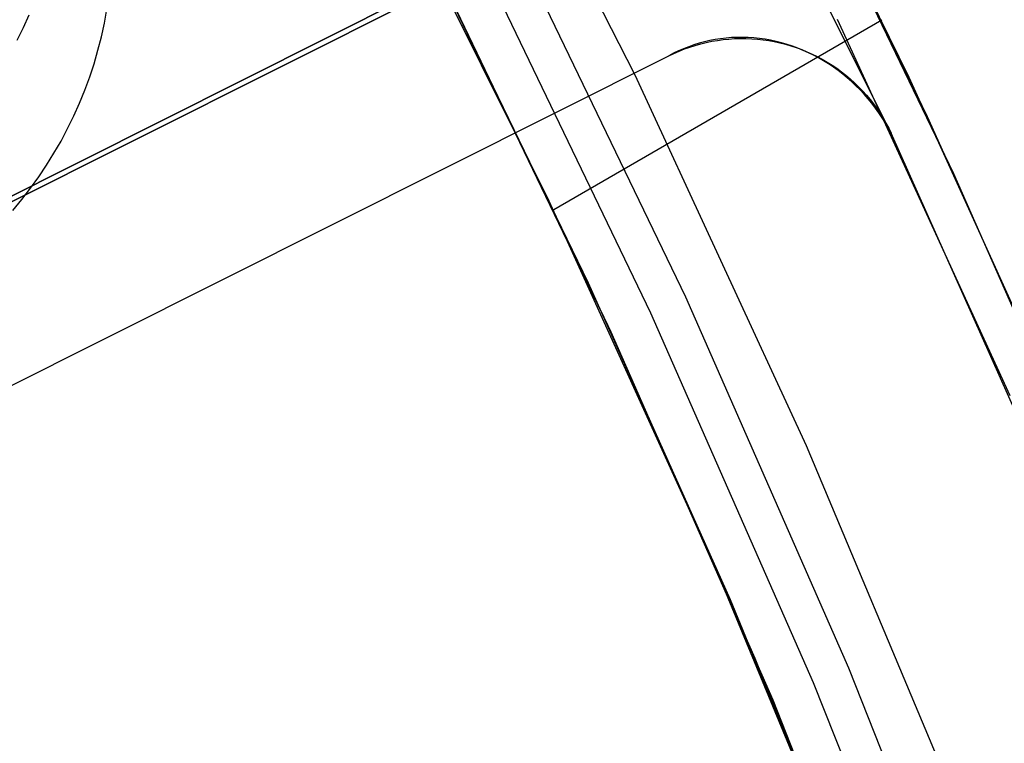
# Model space of a CAD drawing. Header units: millimetres. Extents: x 6239 to 7218, y -13987 to -13139.
# Tile 274 of 296: x 6789.32 to 6795.31, y -13430.19 to -13425.79. Entities that reach past the tile are written whole.
import ezdxf

# ---------------------------------------------------------------- set-up
doc = ezdxf.new("R2010")
doc.units = ezdxf.units.MM
doc.layers.add('color', color=7, linetype='Continuous')
doc.layers.add('luz', color=7, linetype='Continuous')

msp = doc.modelspace()

# ---------------------------------------------------------------- linework, layer by layer
at = {"color": 7, "true_color": 0xffffff}
for p, q in [((6793.0655, -13426.1262, 46.475), (6791.9446, -13423.9075, 46.475)), ((6793.0655, -13426.1263, 46.475), (6791.9447, -13423.9075, 46.475)), ((6793.0655, -13426.1263, 46.475), (6791.9447, -13423.9075, 46.475)), ((6794.734, -13426.1396, 71.257), (6793.8325, -13424.2941, 70.784)), ((6794.734, -13426.1396, 71.257), (6793.8325, -13424.2941, 70.784)), ((6795.0071, -13426.7258, 47.975), (6793.91, -13424.4478, 47.975)), ((6795.0071, -13426.7258, 89.3497), (6793.91, -13424.4478, 89.3497)), ((6795.0071, -13426.7258, 89.3497), (6793.91, -13424.4478, 89.3497)), ((6795.0071, -13426.7258, 47.975), (6793.91, -13424.4478, 47.975)), ((6793.9105, -13424.4487, 63.1019), (6794.8455, -13426.3773, 63.5954)), ((6793.9105, -13424.4487, 63.1019), (6794.8455, -13426.3773, 63.5954)), ((6792.5428, -13426.8934, 88.1), (6791.4653, -13424.724, 88.1)), ((6792.5428, -13426.8934, 88.1), (6791.4653, -13424.724, 88.1)), ((6793.374, -13427.4778, 88.6051), (6792.3039, -13425.2557, 88.6051)), ((6793.374, -13427.4778, 88.6051), (6792.3039, -13425.2557, 88.6051)), ((6793.1622, -13427.5753, 89.0308), (6792.0956, -13425.3605, 89.0308)), ((6793.1622, -13427.5753, 89.0308), (6792.0956, -13425.3605, 89.0308)), ((6791.8553, -13425.4813, 89.3497), (6792.9179, -13427.6878, 89.3497)), ((6791.8553, -13425.4813, 89.3497), (6792.9179, -13427.6878, 89.3497)), ((6791.8553, -13425.4813, 46.475), (6792.9179, -13427.6878, 46.475)), ((6791.8553, -13425.4813, 46.475), (6792.9179, -13427.6878, 46.475)), ((6791.8688, -13425.508, 70.8), (6792.7799, -13427.3899, 71.2814)), ((6791.8688, -13425.508, 70.8), (6792.7799, -13427.3899, 71.2814)), ((6792.9014, -13427.652, 63.6259), (6791.954, -13425.6783, 63.1219)), ((6792.9014, -13427.652, 63.6259), (6791.954, -13425.6783, 63.1219)), ((6789.3736, -13425.7601, 66.7269), (6789.3387, -13425.8381, 66.7385)), ((6789.8342, -13425.808, 63.9674), (6789.8493, -13425.7244, 63.9524)), ((6789.8342, -13425.808, 63.9674), (6789.8493, -13425.7244, 63.9524)), ((6789.3387, -13425.8381, 66.7385), (6789.3011, -13425.915, 66.7495)), ((6789.8161, -13425.8912, 63.9819), (6789.8342, -13425.808, 63.9674)), ((6789.8161, -13425.8912, 63.9819), (6789.8342, -13425.808, 63.9674)), ((6794.5685, -13425.7908, 63.4462), (6792.5704, -13426.9444, 63.4462)), ((6789.7951, -13425.9737, 63.996), (6789.8161, -13425.8912, 63.9819)), ((6789.7951, -13425.9737, 63.996), (6789.8161, -13425.8912, 63.9819)), ((6789.7713, -13426.0555, 64.0096), (6789.7951, -13425.9737, 63.996)), ((6789.7713, -13426.0555, 64.0096), (6789.7951, -13425.9737, 63.996)), ((6789.7446, -13426.1365, 64.0227), (6789.7713, -13426.0555, 64.0096)), ((6789.7446, -13426.1365, 64.0227), (6789.7713, -13426.0555, 64.0096)), ((6789.7152, -13426.2167, 64.0353), (6789.7446, -13426.1365, 64.0227)), ((6789.7152, -13426.2167, 64.0353), (6789.7446, -13426.1365, 64.0227)), ((6794.1088, -13428.3824, 46.475), (6793.0655, -13426.1262, 46.475)), ((6794.1088, -13428.3825, 46.475), (6793.0655, -13426.1263, 46.475)), ((6794.1088, -13428.3825, 46.475), (6793.0655, -13426.1263, 46.475)), ((6795.5919, -13428.0291, 71.7339), (6794.734, -13426.1396, 71.257)), ((6795.5919, -13428.0291, 71.7339), (6794.734, -13426.1396, 71.257)), ((6789.6829, -13426.2958, 64.0474), (6789.7152, -13426.2167, 64.0353)), ((6789.6829, -13426.2958, 64.0474), (6789.7152, -13426.2167, 64.0353)), ((6789.648, -13426.3739, 64.059), (6789.6829, -13426.2958, 64.0474)), ((6789.648, -13426.3739, 64.059), (6789.6829, -13426.2958, 64.0474)), ((6789.6104, -13426.4508, 64.07), (6789.648, -13426.3739, 64.059)), ((6789.6104, -13426.4508, 64.07), (6789.648, -13426.3739, 64.059)), ((6794.8455, -13426.3773, 63.5954), (6795.7328, -13428.3535, 64.093)), ((6794.8455, -13426.3773, 63.5954), (6795.7328, -13428.3535, 64.093)), ((6789.5701, -13426.5264, 64.0805), (6789.6104, -13426.4508, 64.07)), ((6789.5701, -13426.5264, 64.0805), (6789.6104, -13426.4508, 64.07)), ((6789.5272, -13426.6006, 64.0904), (6789.5701, -13426.5264, 64.0805)), ((6789.5272, -13426.6006, 64.0904), (6789.5701, -13426.5264, 64.0805)), ((6789.4819, -13426.6734, 64.0997), (6789.5272, -13426.6006, 64.0904)), ((6789.4819, -13426.6734, 64.0997), (6789.5272, -13426.6006, 64.0904)), ((6789.434, -13426.7447, 64.1084), (6789.4819, -13426.6734, 64.0997)), ((6789.434, -13426.7447, 64.1084), (6789.4819, -13426.6734, 64.0997)), ((6796.0248, -13429.0403, 47.975), (6795.0071, -13426.7258, 47.975)), ((6796.0248, -13429.0403, 89.3497), (6795.0071, -13426.7258, 89.3497)), ((6796.0248, -13429.0403, 89.3497), (6795.0071, -13426.7258, 89.3497)), ((6796.0248, -13429.0403, 47.975), (6795.0071, -13426.7258, 47.975)), ((6789.3837, -13426.8144, 64.1166), (6789.434, -13426.7447, 64.1084)), ((6789.3837, -13426.8144, 64.1166), (6789.434, -13426.7447, 64.1084)), ((6789.331, -13426.8823, 64.1241), (6789.3837, -13426.8144, 64.1166)), ((6789.331, -13426.8823, 64.1241), (6789.3837, -13426.8144, 64.1166)), ((6789.276, -13426.9485, 64.1309), (6789.331, -13426.8823, 64.1241)), ((6789.276, -13426.9485, 64.1309), (6789.331, -13426.8823, 64.1241)), ((6793.5457, -13429.0984, 88.1), (6792.5428, -13426.8934, 88.1)), ((6793.5457, -13429.0984, 88.1), (6792.5428, -13426.8934, 88.1)), ((6792.7799, -13427.3899, 71.2814), (6793.6442, -13429.3186, 71.7668)), ((6792.7799, -13427.3899, 71.2814), (6793.6442, -13429.3186, 71.7668)), ((6794.3668, -13429.7355, 88.6051), (6793.374, -13427.4778, 88.6051)), ((6794.3668, -13429.7355, 88.6051), (6793.374, -13427.4778, 88.6051)), ((6794.1518, -13429.8257, 89.0308), (6793.1622, -13427.5753, 89.0308)), ((6794.1518, -13429.8257, 89.0308), (6793.1622, -13427.5753, 89.0308)), ((6793.7971, -13429.6767, 64.1341), (6792.9014, -13427.652, 63.6259)), ((6793.7971, -13429.6767, 64.1341), (6792.9014, -13427.652, 63.6259)), ((6792.9179, -13427.6878, 89.3497), (6793.9037, -13429.9297, 89.3497)), ((6792.9179, -13427.6878, 89.3497), (6793.9037, -13429.9297, 89.3497)), ((6792.9179, -13427.6878, 46.475), (6793.9037, -13429.9297, 46.475)), ((6792.9179, -13427.6878, 46.475), (6793.9037, -13429.9297, 46.475)), ((6795.0733, -13430.6734, 46.475), (6794.1088, -13428.3824, 46.475)), ((6795.0733, -13430.6735, 46.475), (6794.1088, -13428.3825, 46.475)), ((6795.0733, -13430.6735, 46.475), (6794.1088, -13428.3825, 46.475)), ((6794.4727, -13431.3363, 88.1), (6793.5457, -13429.0984, 88.1)), ((6794.4727, -13431.3363, 88.1), (6793.5457, -13429.0984, 88.1)), ((6793.6442, -13429.3186, 71.7668), (6794.4587, -13431.2927, 72.2556)), ((6793.6442, -13429.3186, 71.7668), (6794.4587, -13431.2927, 72.2556)), ((6794.6378, -13431.7508, 64.6458), (6793.7971, -13429.6767, 64.1341)), ((6794.6378, -13431.7508, 64.6458), (6793.7971, -13429.6767, 64.1341)), ((6795.2811, -13432.0262, 88.6051), (6794.3668, -13429.7355, 88.6051)), ((6795.2811, -13432.0262, 88.6051), (6794.3668, -13429.7355, 88.6051)), ((6795.063, -13432.1088, 89.0308), (6794.1518, -13429.8257, 89.0308)), ((6795.063, -13432.1088, 89.0308), (6794.1518, -13429.8257, 89.0308)), ((6793.9037, -13429.9297, 89.3497), (6794.8116, -13432.2042, 89.3497)), ((6793.9037, -13429.9297, 89.3497), (6794.8116, -13432.2042, 89.3497)), ((6793.9037, -13429.9297, 46.475), (6794.8116, -13432.2042, 46.475)), ((6793.9037, -13429.9297, 46.475), (6794.8116, -13432.2042, 46.475))]:
    msp.add_line(p, q, dxfattribs=at)
at = {"layer": 'color', "color": 254, "true_color": 0xcad1ee}
for p, q in [((6861.6868, -13390.6018, -11.2692), (6783.0957, -13429.9889, 26.2)), ((6861.6868, -13390.6018, -11.2692), (6783.0957, -13429.9889, 26.2)), ((6794.6253, -13426.4789, 30.3), (6792.8083, -13422.8532, 30.3)), ((6794.6253, -13426.4789, 30.3), (6792.8083, -13422.8532, 30.3)), ((6759.7777, -13441.6751, 30.3), (6793.742, -13424.6534, 30.3)), ((6794.2968, -13425.7847, 43.5), (6795.3475, -13428.0753, 43.5)), ((6794.2968, -13425.7847, 43.5), (6795.3475, -13428.0753, 43.5)), ((6794.2968, -13425.7847, 33.3992), (6795.3475, -13428.0753, 33.3992)), ((6793.654, -13425.897, 23.5663), (6793.6204, -13425.8996, 23.5797)), ((6793.654, -13425.897, 23.5663), (6793.6204, -13425.8996, 23.5797)), ((6793.6877, -13425.8956, 23.5531), (6793.654, -13425.897, 23.5663)), ((6793.6877, -13425.8956, 23.5531), (6793.654, -13425.897, 23.5663)), ((6793.7216, -13425.8955, 23.54), (6793.6877, -13425.8956, 23.5531)), ((6793.7216, -13425.8955, 23.54), (6793.6877, -13425.8956, 23.5531)), ((6793.7555, -13425.8966, 23.5272), (6793.7216, -13425.8955, 23.54)), ((6793.7555, -13425.8966, 23.5272), (6793.7216, -13425.8955, 23.54)), ((6793.7894, -13425.8989, 23.5146), (6793.7555, -13425.8966, 23.5272)), ((6793.7894, -13425.8989, 23.5146), (6793.7555, -13425.8966, 23.5272)), ((6793.3924, -13425.952, 23.6768), (6793.3613, -13425.9643, 23.6909)), ((6793.3924, -13425.952, 23.6768), (6793.3613, -13425.9643, 23.6909)), ((6793.3666, -13425.9661, 30.3), (6793.3994, -13425.9544, 30.3)), ((6793.3666, -13425.9661, 26.7992), (6793.3994, -13425.9544, 26.7992)), ((6793.3666, -13425.9661, 30.3), (6793.3994, -13425.9544, 30.3)), ((6793.4239, -13425.9409, 23.6627), (6793.3924, -13425.952, 23.6768)), ((6793.4239, -13425.9409, 23.6627), (6793.3924, -13425.952, 23.6768)), ((6793.3994, -13425.9544, 30.3), (6793.4325, -13425.9439, 30.3)), ((6793.3994, -13425.9544, 26.7992), (6793.4325, -13425.9439, 26.7992)), ((6793.3994, -13425.9544, 30.3), (6793.4325, -13425.9439, 30.3)), ((6793.4558, -13425.931, 23.6486), (6793.4239, -13425.9409, 23.6627)), ((6793.4558, -13425.931, 23.6486), (6793.4239, -13425.9409, 23.6627)), ((6793.4325, -13425.9439, 30.3), (6793.4659, -13425.9345, 30.3)), ((6793.4325, -13425.9439, 26.7992), (6793.4659, -13425.9345, 26.7992)), ((6793.4325, -13425.9439, 30.3), (6793.4659, -13425.9345, 30.3)), ((6793.4881, -13425.9223, 23.6346), (6793.4558, -13425.931, 23.6486)), ((6793.4881, -13425.9223, 23.6346), (6793.4558, -13425.931, 23.6486)), ((6793.4659, -13425.9345, 30.3), (6793.4997, -13425.9263, 30.3)), ((6793.4659, -13425.9345, 26.7992), (6793.4997, -13425.9263, 26.7992)), ((6793.4659, -13425.9345, 30.3), (6793.4997, -13425.9263, 30.3)), ((6793.5208, -13425.9148, 23.6207), (6793.4881, -13425.9223, 23.6346)), ((6793.5208, -13425.9148, 23.6207), (6793.4881, -13425.9223, 23.6346)), ((6793.4997, -13425.9263, 30.3), (6793.5337, -13425.9193, 30.3)), ((6793.4997, -13425.9263, 26.7992), (6793.5337, -13425.9193, 26.7992)), ((6793.4997, -13425.9263, 30.3), (6793.5337, -13425.9193, 30.3)), ((6793.5537, -13425.9085, 23.6069), (6793.5208, -13425.9148, 23.6207)), ((6793.5537, -13425.9085, 23.6069), (6793.5208, -13425.9148, 23.6207)), ((6793.5337, -13425.9193, 30.3), (6793.568, -13425.9134, 30.3)), ((6793.5337, -13425.9193, 26.7992), (6793.568, -13425.9134, 26.7992)), ((6793.5337, -13425.9193, 30.3), (6793.568, -13425.9134, 30.3)), ((6793.5869, -13425.9035, 23.5932), (6793.5537, -13425.9085, 23.6069)), ((6793.5869, -13425.9035, 23.5932), (6793.5537, -13425.9085, 23.6069)), ((6793.568, -13425.9134, 30.3), (6793.6024, -13425.9087, 30.3)), ((6793.568, -13425.9134, 26.7992), (6793.6024, -13425.9087, 26.7992)), ((6793.568, -13425.9134, 30.3), (6793.6024, -13425.9087, 30.3)), ((6793.6204, -13425.8996, 23.5797), (6793.5869, -13425.9035, 23.5932)), ((6793.6204, -13425.8996, 23.5797), (6793.5869, -13425.9035, 23.5932)), ((6793.6024, -13425.9087, 30.3), (6793.637, -13425.9053, 30.3)), ((6793.6024, -13425.9087, 26.7992), (6793.637, -13425.9053, 26.7992)), ((6793.6024, -13425.9087, 30.3), (6793.637, -13425.9053, 30.3)), ((6793.637, -13425.9053, 30.3), (6793.6717, -13425.903, 30.3)), ((6793.637, -13425.9053, 26.7992), (6793.6717, -13425.903, 26.7992)), ((6793.637, -13425.9053, 30.3), (6793.6717, -13425.903, 30.3)), ((6793.6717, -13425.903, 30.3), (6793.7064, -13425.902, 30.3)), ((6793.6717, -13425.903, 26.7992), (6793.7064, -13425.902, 26.7992)), ((6793.6717, -13425.903, 30.3), (6793.7064, -13425.902, 30.3)), ((6793.7064, -13425.902, 30.3), (6793.7412, -13425.9021, 30.3)), ((6793.7064, -13425.902, 26.7992), (6793.7412, -13425.9021, 26.7992)), ((6793.7064, -13425.902, 30.3), (6793.7412, -13425.9021, 30.3)), ((6793.7412, -13425.9021, 30.3), (6793.7759, -13425.9035, 30.3)), ((6793.7412, -13425.9021, 26.7992), (6793.7759, -13425.9035, 26.7992)), ((6793.7412, -13425.9021, 30.3), (6793.7759, -13425.9035, 30.3)), ((6793.7759, -13425.9035, 30.3), (6793.8105, -13425.9061, 30.3)), ((6793.7759, -13425.9035, 26.7992), (6793.8105, -13425.9061, 26.7992)), ((6793.7759, -13425.9035, 30.3), (6793.8105, -13425.9061, 30.3)), ((6793.8233, -13425.9025, 23.5022), (6793.7894, -13425.8989, 23.5146)), ((6793.8233, -13425.9025, 23.5022), (6793.7894, -13425.8989, 23.5146)), ((6793.8105, -13425.9061, 30.3), (6793.8451, -13425.9099, 30.3)), ((6793.8105, -13425.9061, 26.7992), (6793.8451, -13425.9099, 26.7992)), ((6793.8105, -13425.9061, 30.3), (6793.8451, -13425.9099, 30.3)), ((6793.8572, -13425.9073, 23.49), (6793.8233, -13425.9025, 23.5022)), ((6793.8572, -13425.9073, 23.49), (6793.8233, -13425.9025, 23.5022)), ((6793.8451, -13425.9099, 30.3), (6793.8795, -13425.9148, 30.3)), ((6793.8451, -13425.9099, 26.7992), (6793.8795, -13425.9148, 26.7992)), ((6793.8451, -13425.9099, 30.3), (6793.8795, -13425.9148, 30.3)), ((6793.8909, -13425.9133, 23.4782), (6793.8572, -13425.9073, 23.49)), ((6793.8909, -13425.9133, 23.4782), (6793.8572, -13425.9073, 23.49)), ((6793.8795, -13425.9148, 30.3), (6793.9137, -13425.921, 30.3)), ((6793.8795, -13425.9148, 26.7992), (6793.9137, -13425.921, 26.7992)), ((6793.8795, -13425.9148, 30.3), (6793.9137, -13425.921, 30.3)), ((6793.9245, -13425.9205, 23.4666), (6793.8909, -13425.9133, 23.4782)), ((6793.9245, -13425.9205, 23.4666), (6793.8909, -13425.9133, 23.4782)), ((6793.9137, -13425.921, 30.3), (6793.9476, -13425.9283, 30.3)), ((6793.9137, -13425.921, 26.7992), (6793.9476, -13425.9283, 26.7992)), ((6793.9137, -13425.921, 30.3), (6793.9476, -13425.9283, 30.3)), ((6793.9579, -13425.9289, 23.4552), (6793.9245, -13425.9205, 23.4666)), ((6793.9579, -13425.9289, 23.4552), (6793.9245, -13425.9205, 23.4666)), ((6793.9476, -13425.9283, 30.3), (6793.9813, -13425.9369, 30.3)), ((6793.9476, -13425.9283, 26.7992), (6793.9813, -13425.9369, 26.7992)), ((6793.9476, -13425.9283, 30.3), (6793.9813, -13425.9369, 30.3)), ((6793.9911, -13425.9386, 23.4442), (6793.9579, -13425.9289, 23.4552)), ((6793.9911, -13425.9386, 23.4442), (6793.9579, -13425.9289, 23.4552)), ((6793.9813, -13425.9369, 30.3), (6794.0147, -13425.9466, 30.3)), ((6793.9813, -13425.9369, 26.7992), (6794.0147, -13425.9466, 26.7992)), ((6793.9813, -13425.9369, 30.3), (6794.0147, -13425.9466, 30.3)), ((6794.024, -13425.9494, 23.4335), (6793.9911, -13425.9386, 23.4442)), ((6794.024, -13425.9494, 23.4335), (6793.9911, -13425.9386, 23.4442)), ((6794.0147, -13425.9466, 30.3), (6794.0477, -13425.9574, 30.3)), ((6794.0147, -13425.9466, 26.7992), (6794.0477, -13425.9574, 26.7992)), ((6794.0147, -13425.9466, 30.3), (6794.0477, -13425.9574, 30.3)), ((6794.0567, -13425.9614, 23.4232), (6794.024, -13425.9494, 23.4335)), ((6794.0567, -13425.9614, 23.4232), (6794.024, -13425.9494, 23.4335)), ((6794.0477, -13425.9574, 30.3), (6794.0803, -13425.9694, 30.3)), ((6794.0477, -13425.9574, 26.7992), (6794.0803, -13425.9694, 26.7992)), ((6794.0477, -13425.9574, 30.3), (6794.0803, -13425.9694, 30.3)), ((6784.7743, -13430.2662, 27.784), (6793.2712, -13426.0079, 23.7335)), ((6784.7743, -13430.2662, 30.3), (6793.2712, -13426.0079, 30.3)), ((6784.7743, -13430.2662, 27.784), (6793.2712, -13426.0079, 23.7335)), ((6784.7743, -13430.2662, 30.3), (6793.2712, -13426.0079, 30.3)), ((6786.3838, -13429.4596, 27.0167), (6793.2712, -13426.0079, 27.0167)), ((6793.3007, -13425.9922, 23.7193), (6793.2712, -13426.0079, 23.7335)), ((6793.3007, -13425.9922, 23.7193), (6793.2712, -13426.0079, 23.7335)), ((6793.2712, -13426.0079, 30.3), (6793.3025, -13425.9929, 30.3)), ((6793.2712, -13426.0079, 26.7992), (6793.3025, -13425.9929, 26.7992)), ((6793.2712, -13426.0079, 30.3), (6793.3025, -13425.9929, 30.3)), ((6793.2712, -13426.0079, 23.7335), (6793.2712, -13426.0079, 30.3)), ((6793.2712, -13426.0079, 23.7335), (6793.2712, -13426.0079, 30.3)), ((6793.3307, -13425.9777, 23.7051), (6793.3007, -13425.9922, 23.7193)), ((6793.3307, -13425.9777, 23.7051), (6793.3007, -13425.9922, 23.7193)), ((6793.3025, -13425.9929, 30.3), (6793.3343, -13425.9789, 30.3)), ((6793.3025, -13425.9929, 26.7992), (6793.3343, -13425.9789, 26.7992)), ((6793.3025, -13425.9929, 30.3), (6793.3343, -13425.9789, 30.3)), ((6793.3613, -13425.9643, 23.6909), (6793.3307, -13425.9777, 23.7051)), ((6793.3613, -13425.9643, 23.6909), (6793.3307, -13425.9777, 23.7051)), ((6793.3343, -13425.9789, 30.3), (6793.3666, -13425.9661, 30.3)), ((6793.3343, -13425.9789, 26.7992), (6793.3666, -13425.9661, 26.7992)), ((6793.3343, -13425.9789, 30.3), (6793.3666, -13425.9661, 30.3)), ((6794.089, -13425.9745, 23.4131), (6794.0567, -13425.9614, 23.4232)), ((6794.089, -13425.9745, 23.4131), (6794.0567, -13425.9614, 23.4232)), ((6794.0803, -13425.9694, 30.3), (6794.1125, -13425.9825, 30.3)), ((6794.0803, -13425.9694, 26.7992), (6794.1125, -13425.9825, 26.7992)), ((6794.0803, -13425.9694, 30.3), (6794.1125, -13425.9825, 30.3)), ((6794.1209, -13425.9888, 23.4035), (6794.089, -13425.9745, 23.4131)), ((6794.1209, -13425.9888, 23.4035), (6794.089, -13425.9745, 23.4131)), ((6794.1125, -13425.9825, 30.3), (6794.1442, -13425.9967, 30.3)), ((6794.1125, -13425.9825, 26.7992), (6794.1442, -13425.9967, 26.7992)), ((6794.1125, -13425.9825, 30.3), (6794.1442, -13425.9967, 30.3)), ((6794.1523, -13426.0042, 23.3942), (6794.1209, -13425.9888, 23.4035)), ((6794.1523, -13426.0042, 23.3942), (6794.1209, -13425.9888, 23.4035)), ((6794.1442, -13425.9967, 30.3), (6794.1754, -13426.012, 30.3)), ((6794.1442, -13425.9967, 26.7992), (6794.1754, -13426.012, 26.7992)), ((6794.1442, -13425.9967, 30.3), (6794.1754, -13426.012, 30.3)), ((6794.1834, -13426.0207, 23.3852), (6794.1523, -13426.0042, 23.3942)), ((6794.1834, -13426.0207, 23.3852), (6794.1523, -13426.0042, 23.3942)), ((6794.1754, -13426.012, 30.3), (6794.2061, -13426.0284, 30.3)), ((6794.1754, -13426.012, 26.7992), (6794.2061, -13426.0284, 26.7992)), ((6794.1754, -13426.012, 30.3), (6794.2061, -13426.0284, 30.3)), ((6794.2139, -13426.0383, 23.3767), (6794.1834, -13426.0207, 23.3852)), ((6794.2139, -13426.0383, 23.3767), (6794.1834, -13426.0207, 23.3852)), ((6794.2061, -13426.0284, 30.3), (6794.2361, -13426.0459, 30.3)), ((6794.2061, -13426.0284, 26.7992), (6794.2361, -13426.0459, 26.7992)), ((6794.2061, -13426.0284, 30.3), (6794.2361, -13426.0459, 30.3)), ((6794.2439, -13426.057, 23.3685), (6794.2139, -13426.0383, 23.3767)), ((6794.2439, -13426.057, 23.3685), (6794.2139, -13426.0383, 23.3767)), ((6794.2361, -13426.0459, 30.3), (6794.2656, -13426.0643, 30.3)), ((6794.2361, -13426.0459, 26.7992), (6794.2656, -13426.0643, 26.7992)), ((6794.2361, -13426.0459, 30.3), (6794.2656, -13426.0643, 30.3)), ((6794.2734, -13426.0767, 23.3608), (6794.2439, -13426.057, 23.3685)), ((6794.2734, -13426.0767, 23.3608), (6794.2439, -13426.057, 23.3685)), ((6794.2656, -13426.0643, 30.3), (6794.2943, -13426.0838, 30.3)), ((6794.2656, -13426.0643, 26.7992), (6794.2943, -13426.0838, 26.7992)), ((6794.2656, -13426.0643, 30.3), (6794.2943, -13426.0838, 30.3)), ((6794.3022, -13426.0974, 23.3534), (6794.2734, -13426.0767, 23.3608)), ((6794.3022, -13426.0974, 23.3534), (6794.2734, -13426.0767, 23.3608)), ((6794.2943, -13426.0838, 30.3), (6794.3224, -13426.1043, 30.3)), ((6794.2943, -13426.0838, 26.7992), (6794.3224, -13426.1043, 26.7992)), ((6794.2943, -13426.0838, 30.3), (6794.3224, -13426.1043, 30.3)), ((6794.3304, -13426.1192, 23.3465), (6794.3022, -13426.0974, 23.3534)), ((6794.3304, -13426.1192, 23.3465), (6794.3022, -13426.0974, 23.3534)), ((6794.3224, -13426.1043, 30.3), (6794.3497, -13426.1257, 30.3)), ((6794.3224, -13426.1043, 26.7992), (6794.3497, -13426.1257, 26.7992)), ((6794.3224, -13426.1043, 30.3), (6794.3497, -13426.1257, 30.3)), ((6794.358, -13426.1419, 23.3401), (6794.3304, -13426.1192, 23.3465)), ((6794.358, -13426.1419, 23.3401), (6794.3304, -13426.1192, 23.3465)), ((6794.3497, -13426.1257, 30.3), (6794.3763, -13426.1481, 30.3)), ((6794.3497, -13426.1257, 26.7992), (6794.3763, -13426.1481, 26.7992)), ((6794.3497, -13426.1257, 30.3), (6794.3763, -13426.1481, 30.3)), ((6794.3848, -13426.1655, 23.334), (6794.358, -13426.1419, 23.3401)), ((6794.3848, -13426.1655, 23.334), (6794.358, -13426.1419, 23.3401)), ((6794.3763, -13426.1481, 30.3), (6794.4021, -13426.1714, 30.3)), ((6794.3763, -13426.1481, 26.7992), (6794.4021, -13426.1714, 26.7992)), ((6794.3763, -13426.1481, 30.3), (6794.4021, -13426.1714, 30.3)), ((6794.4109, -13426.1901, 23.3284), (6794.3848, -13426.1655, 23.334)), ((6794.4109, -13426.1901, 23.3284), (6794.3848, -13426.1655, 23.334)), ((6794.4021, -13426.1714, 30.3), (6794.4271, -13426.1956, 30.3)), ((6794.4021, -13426.1714, 26.7992), (6794.4271, -13426.1956, 26.7992)), ((6794.4021, -13426.1714, 30.3), (6794.4271, -13426.1956, 30.3)), ((6794.4363, -13426.2155, 23.3233), (6794.4109, -13426.1901, 23.3284)), ((6794.4363, -13426.2155, 23.3233), (6794.4109, -13426.1901, 23.3284)), ((6794.4271, -13426.1956, 30.3), (6794.4512, -13426.2206, 30.3)), ((6794.4271, -13426.1956, 26.7992), (6794.4512, -13426.2206, 26.7992)), ((6794.4271, -13426.1956, 30.3), (6794.4512, -13426.2206, 30.3)), ((6794.4608, -13426.2418, 23.3186), (6794.4363, -13426.2155, 23.3233)), ((6794.4608, -13426.2418, 23.3186), (6794.4363, -13426.2155, 23.3233)), ((6794.4512, -13426.2206, 30.3), (6794.4744, -13426.2464, 30.3)), ((6794.4512, -13426.2206, 26.7992), (6794.4744, -13426.2464, 26.7992)), ((6794.4512, -13426.2206, 30.3), (6794.4744, -13426.2464, 30.3)), ((6794.4846, -13426.2689, 23.3144), (6794.4608, -13426.2418, 23.3186)), ((6794.4846, -13426.2689, 23.3144), (6794.4608, -13426.2418, 23.3186)), ((6794.4744, -13426.2464, 30.3), (6794.4968, -13426.2731, 30.3)), ((6794.4744, -13426.2464, 26.7992), (6794.4968, -13426.2731, 26.7992)), ((6794.4744, -13426.2464, 30.3), (6794.4968, -13426.2731, 30.3)), ((6794.5074, -13426.2968, 23.3107), (6794.4846, -13426.2689, 23.3144)), ((6794.5074, -13426.2968, 23.3107), (6794.4846, -13426.2689, 23.3144)), ((6794.4968, -13426.2731, 30.3), (6794.5181, -13426.3005, 30.3)), ((6794.4968, -13426.2731, 26.7992), (6794.5181, -13426.3005, 26.7992)), ((6794.4968, -13426.2731, 30.3), (6794.5181, -13426.3005, 30.3)), ((6794.5294, -13426.3254, 23.3074), (6794.5074, -13426.2968, 23.3107)), ((6794.5294, -13426.3254, 23.3074), (6794.5074, -13426.2968, 23.3107)), ((6794.5181, -13426.3005, 30.3), (6794.5386, -13426.3286, 30.3)), ((6794.5181, -13426.3005, 26.7992), (6794.5386, -13426.3286, 26.7992)), ((6794.5181, -13426.3005, 30.3), (6794.5386, -13426.3286, 30.3)), ((6794.5505, -13426.3548, 23.3046), (6794.5294, -13426.3254, 23.3074)), ((6794.5505, -13426.3548, 23.3046), (6794.5294, -13426.3254, 23.3074)), ((6794.5386, -13426.3286, 30.3), (6794.558, -13426.3574, 30.3)), ((6794.5386, -13426.3286, 26.7992), (6794.558, -13426.3574, 26.7992)), ((6794.5386, -13426.3286, 30.3), (6794.558, -13426.3574, 30.3)), ((6794.5707, -13426.3849, 23.3023), (6794.5505, -13426.3548, 23.3046)), ((6794.5707, -13426.3849, 23.3023), (6794.5505, -13426.3548, 23.3046)), ((6794.558, -13426.3574, 30.3), (6794.5764, -13426.3869, 30.3)), ((6794.558, -13426.3574, 26.7992), (6794.5764, -13426.3869, 26.7992)), ((6794.558, -13426.3574, 30.3), (6794.5764, -13426.3869, 30.3)), ((6794.5899, -13426.4156, 23.3005), (6794.5707, -13426.3849, 23.3023)), ((6794.5899, -13426.4156, 23.3005), (6794.5707, -13426.3849, 23.3023)), ((6794.5764, -13426.3869, 30.3), (6794.5938, -13426.417, 30.3)), ((6794.5764, -13426.3869, 26.7992), (6794.5938, -13426.417, 26.7992)), ((6794.5764, -13426.3869, 30.3), (6794.5938, -13426.417, 30.3)), ((6794.6081, -13426.447, 23.2992), (6794.5899, -13426.4156, 23.3005)), ((6794.6081, -13426.447, 23.2992), (6794.5899, -13426.4156, 23.3005)), ((6794.5938, -13426.417, 30.3), (6794.6101, -13426.4476, 30.3)), ((6794.5938, -13426.417, 26.7992), (6794.6101, -13426.4476, 26.7992)), ((6794.5938, -13426.417, 30.3), (6794.6101, -13426.4476, 30.3)), ((6794.6253, -13426.4789, 23.2984), (6794.6081, -13426.447, 23.2992)), ((6794.6253, -13426.4789, 23.2984), (6794.6081, -13426.447, 23.2992)), ((6794.6101, -13426.4476, 30.3), (6794.6253, -13426.4789, 30.3)), ((6794.6101, -13426.4476, 26.7992), (6794.6253, -13426.4789, 26.7992)), ((6794.6101, -13426.4476, 30.3), (6794.6253, -13426.4789, 30.3)), ((6794.6132, -13426.4539, 30.3), (6794.6132, -13426.4539, 23.2985)), ((6795.6583, -13428.7956, 23.2984), (6794.6253, -13426.4789, 23.2984)), ((6794.6253, -13426.4789, 23.2984), (6794.6253, -13426.4789, 30.3)), ((6794.6253, -13426.4789, 23.2984), (6794.6253, -13426.4789, 30.3)), ((6795.6583, -13428.7956, 23.2984), (6794.6253, -13426.4789, 23.2984))]:
    msp.add_line(p, q, dxfattribs=at)
at = {"layer": 'color'}
msp.add_line((6794.2968, -13425.7847, 43.5), (6795.3475, -13428.0753, 43.5), dxfattribs=at)
at = {"layer": 'luz', "color": 254, "true_color": 0xcad1ee}
for p, q in [((6594.5871, -13524.5392, -31.05), (6862.3713, -13390.1823, -31.05)), ((6862.3713, -13390.1823, -32.55), (6594.5871, -13524.5392, -32.55))]:
    msp.add_line(p, q, dxfattribs=at)

doc.saveas('drawing.dxf')
